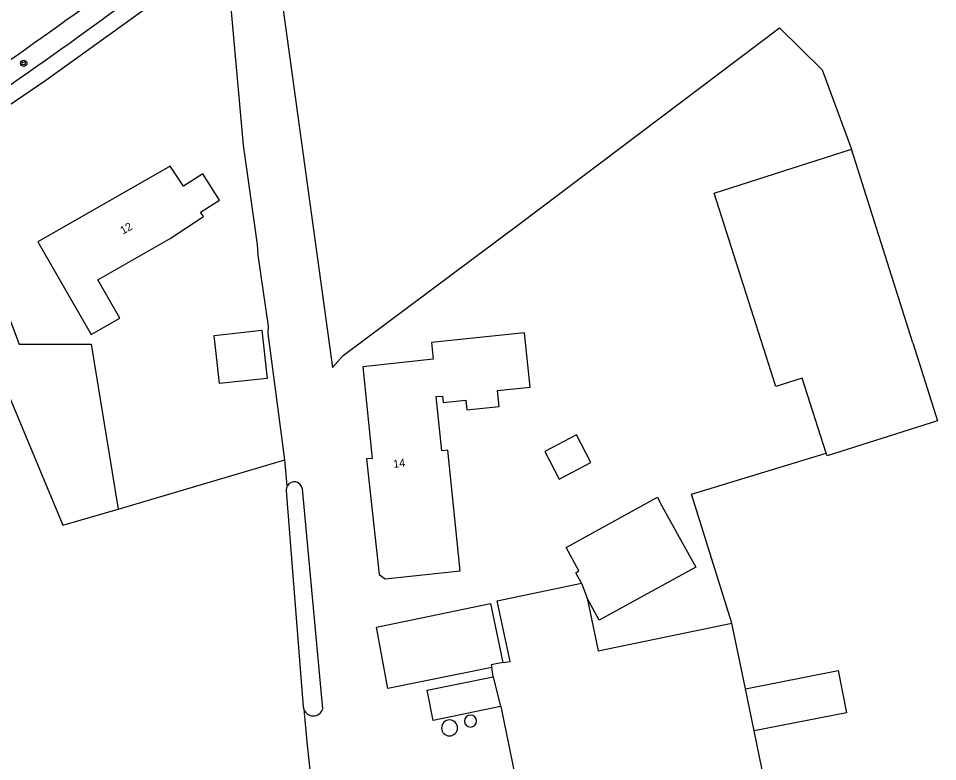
# Model space of a CAD drawing. Extents: x 140000 to 143000, y 403500 to 406000.
# Drawn here: x 140311 to 140425.9, y 404280.4 to 404373.2 of the extents above; entities that cross this region are included whole.
import ezdxf

# ---------------------------------------------------------------- set-up
doc = ezdxf.new("R2010")
doc.units = 0
for name, color, linetype in [('gg-afsc-erfafscheiding', 7, 'Continuous'), ('gg-afsc-hekwerk', 7, 'Continuous'), ('gg-anno-huisnummerreeks BGT', 7, 'Continuous'), ('gg-bbg-bijgebouw', 7, 'Continuous'), ('gg-bbg-gedigitaliseerde bijgebouw', 7, 'Continuous'), ('gg-bbg-hoofdgebouw', 7, 'Continuous'), ('gg-bbg-overig bouwwerk', 7, 'Continuous'), ('gg-bbg-tussenscheiding', 7, 'Continuous'), ('gg-knt-bronhoudergrens', 7, 'Continuous'), ('gg-knt-verharding', 7, 'Continuous'), ('gg-kntw-bovenkant insteek waterloop', 7, 'Continuous'), ('gt-symb-boom', 7, 'Continuous')]:
    doc.layers.add(name, color=color, linetype=linetype)

# ---------------------------------------------------------------- blocks, each defined once
blk = doc.blocks.new('gt0-BOOM')
at = {"layer": 'gt-symb-boom'}
for radius in [0.4, 0.2]:
    blk.add_circle((0, 0), radius, dxfattribs=at)

msp = doc.modelspace()

# ---------------------------------------------------------------- linework, layer by layer
at = {"layer": 'gg-afsc-erfafscheiding'}
msp.add_line((140344.63, 404314.82), (140344.33, 404318.07), dxfattribs=at)
for points in [[(140343.11, 404381.59), (140350.27, 404329.63), (140351.59, 404331.13), (140373.75, 404347.64), (140406.13, 404372.08), (140411.47, 404366.81), (140415.12, 404356.88)], [(140344.33, 404318.07), (140342.23, 404333.87), (140342.29, 404334.77), (140341, 404343.65), (140340.92, 404345), (140339.17, 404357.38), (140337.3, 404378.33)]]:
    msp.add_lwpolyline(points, dxfattribs=at)
at = {"layer": 'gg-afsc-hekwerk'}
msp.add_lwpolyline([(140406.13, 404372.08), (140411.47, 404366.81), (140415.12, 404356.88)], dxfattribs=at)
at = {"layer": 'gg-bbg-bijgebouw'}
for p, q in [((140422.8, 404332.69), (140415.12, 404356.88)), ((140401.88, 404289.46), (140400.18, 404297.67)), ((140370.36, 404290.97), (140370.17, 404292.11)), ((140370.36, 404290.97), (140371.25, 404287.23)), ((140402.97, 404284.21), (140401.88, 404289.46)), ((140404.81, 404275.35), (140402.97, 404284.21))]:
    msp.add_line(p, q, dxfattribs=at)
for points in [[(140408.98, 404328.3), (140405.66, 404327.24), (140397.97, 404351.42), (140415.12, 404356.88)], [(140335.5, 404333.63), (140341.46, 404334.28), (140342.11, 404328.26), (140336.15, 404327.61), (140335.5, 404333.63)], [(140380.77, 404321.18), (140376.82, 404319.12), (140378.62, 404315.66), (140382.58, 404317.73), (140380.77, 404321.18)], [(140381.4, 404302.67), (140380.67, 404303.95), (140381.08, 404304.2), (140379.47, 404307.12), (140390.87, 404313.39), (140391.28, 404312.63), (140395.67, 404304.66), (140383.61, 404298.02), (140382.1, 404300.77)], [(140371.57, 404292.73), (140372.46, 404292.89), (140370.87, 404300.46), (140381.4, 404302.67)], [(140382.1, 404300.77), (140383.26, 404295.2), (140383.47, 404294.21), (140400.18, 404297.67)], [(140371.57, 404292.73), (140370.1, 404292.46), (140370.17, 404292.11)], [(140373.56, 404276.47), (140371.35, 404287.25), (140371.25, 404287.23)]]:
    msp.add_lwpolyline(points, dxfattribs=at)
at = {"layer": 'gg-bbg-gedigitaliseerde bijgebouw'}
msp.add_line((140411.97, 404318.9), (140408.98, 404328.3), dxfattribs=at)
msp.add_lwpolyline([(140422.8, 404332.69), (140425.9, 404322.96), (140412.08, 404318.57), (140411.97, 404318.9)], dxfattribs=at)
at = {"layer": 'gg-bbg-hoofdgebouw'}
for points in [[(140323.71, 404335.78), (140320.97, 404340.57), (140329.99, 404345.72), (140334.16, 404348.48), (140333.78, 404349.01), (140336.17, 404350.52), (140334.09, 404353.82), (140331.66, 404352.28), (140330.01, 404354.77), (140313.47, 404345.32), (140320.1, 404333.72), (140323.71, 404335.78)], [(140356.84, 404303.19), (140366.25, 404304.19), (140364.68, 404319.29), (140363.94, 404319.21), (140363.23, 404325.97), (140364.03, 404326.05), (140364.12, 404325.23), (140366.92, 404325.52), (140367.05, 404324.33), (140371.12, 404324.76), (140370.91, 404326.75), (140374.99, 404327.17), (140374.27, 404333.95), (140362.63, 404332.72), (140362.85, 404330.67), (140354.06, 404329.7), (140355.25, 404318.26), (140354.54, 404318.19), (140356.12, 404303.75), (140356.84, 404303.19)]]:
    msp.add_lwpolyline(points, dxfattribs=at)
at = {"layer": 'gg-bbg-overig bouwwerk'}
for points in [[(140370.17, 404292.11), (140357.19, 404289.5), (140355.78, 404297.15), (140370.01, 404300.14), (140371.57, 404292.73)], [(140371.25, 404287.23), (140362.87, 404285.51), (140362.1, 404289.28), (140370.36, 404290.97)]]:
    msp.add_lwpolyline(points, dxfattribs=at)
for centre, radius, start, end in [((140364.9, 404284.57), 1, 0, 180), ((140367.52, 404285.43), 0.75, 0, 180), ((140367.52, 404285.43), 0.75, 180, 0), ((140364.9, 404284.57), 1, 180, 0)]:
    msp.add_arc(centre, radius, start, end, dxfattribs=at)
at = {"layer": 'gg-bbg-tussenscheiding'}
msp.add_line((140381.4, 404302.67), (140382.1, 404300.77), dxfattribs=at)
at = {"layer": 'gg-knt-bronhoudergrens'}
msp.add_line((140323.48, 404311.93), (140344.33, 404318.07), dxfattribs=at)
for points in [[(140301.88, 404356.95), (140311.14, 404332.55), (140320.1, 404332.53), (140323.48, 404311.93)], [(140299.78, 404350.12), (140316.59, 404309.9), (140323.48, 404311.93)], [(140401.88, 404289.46), (140413.47, 404291.73), (140414.5, 404286.47), (140402.97, 404284.21)]]:
    msp.add_lwpolyline(points, dxfattribs=at)
at = {"layer": 'gg-knt-verharding'}
for points in [[(140330.9, 404376.75), (140330.74, 404377.22), (140314.45, 404365.47), (140301.88, 404356.95)], [(140400.18, 404297.67), (140395.16, 404313.8), (140411.97, 404318.9)], [(140346.7, 404286.9), (140347.08, 404282.85), (140348.26, 404271.47), (140351.89, 404236.3), (140352.52, 404231.48)]]:
    msp.add_lwpolyline(points, dxfattribs=at)
for centre, radius, start, end in [((139699.87, 405237.24), 1061.94, 304.12265, 306.26439), ((139744.56, 405171.85), 985.32, 304.06535, 306.43062)]:
    msp.add_arc(centre, radius, start, end, dxfattribs=at)
at = {"layer": 'gg-kntw-bovenkant insteek waterloop'}
msp.add_line((140349.05, 404286.94), (140346.51, 404314.45), dxfattribs=at)
msp.add_lwpolyline([(140344.5, 404314.2), (140346.63, 404287.2), (140346.7, 404286.9)], dxfattribs=at)
for centre, radius, start, end in [((140345.51, 404314.32), 1.01, 7.52, 150.1179), ((140345.5, 404314.32), 1.01, 149.9758, 186.9478), ((140347.87, 404287.31), 1.24, 199.5007, 342.5428)]:
    msp.add_arc(centre, radius, start, end, dxfattribs=at)

# ---------------------------------------------------------------- block references
at = {"layer": 'gt-symb-boom'}
msp.add_blockref('gt0-BOOM', (140311.69, 404367.63), dxfattribs=at)

# ---------------------------------------------------------------- texts
at = {"layer": 'gg-anno-huisnummerreeks BGT'}
for s, rotation, p in [('12', 29.7, (140324.09, 404346.21)), ('14', 6.2, (140357.91, 404317.07))]:
    msp.add_text(s, height=1, rotation=rotation, dxfattribs=at).set_placement(p)

doc.saveas('drawing.dxf')
